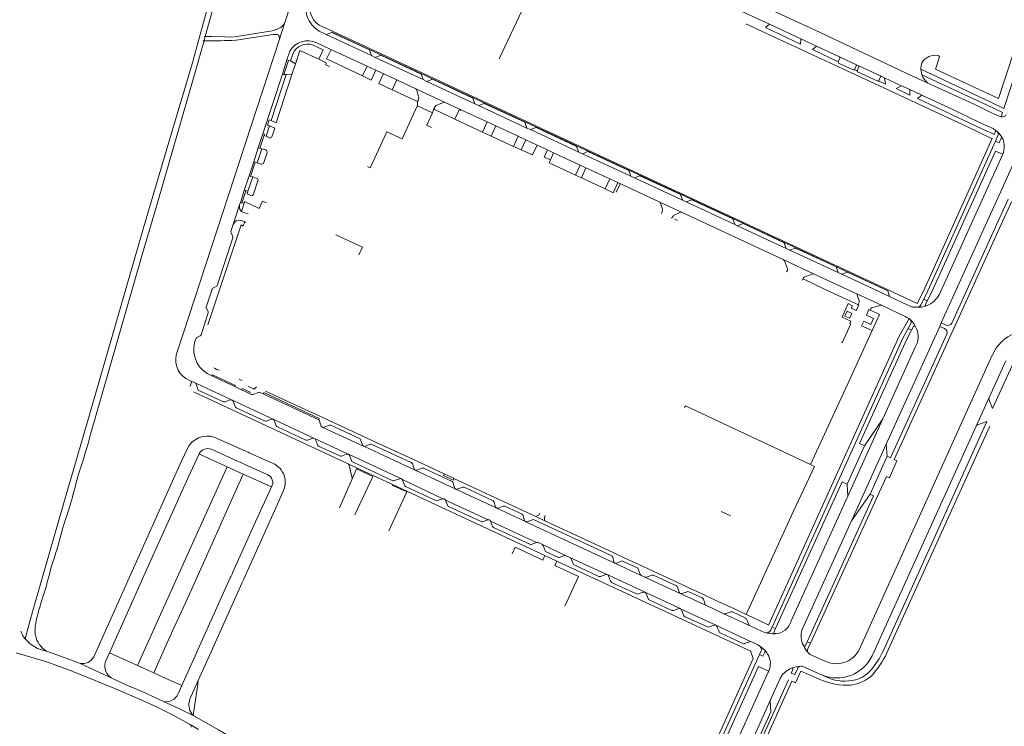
# Model space of a CAD drawing. Extents: x 145000 to 155000, y 457500 to 470000.
# Tile 415 of 548: x 152140 to 152611, y 464106 to 464443. Entities that reach past the tile are written whole.
import ezdxf

# ---------------------------------------------------------------- set-up
doc = ezdxf.new("R2010")
doc.units = 0
doc.header["$LTSCALE"] = 0.2
doc.header["$MEASUREMENT"] = 0
doc.layers.add('kant verharding', color=252, linetype='Continuous', lineweight=0)

msp = doc.modelspace()

# ---------------------------------------------------------------- linework, layer by layer
at = {"layer": 'kant verharding', "lineweight": 0}
for p, q in [((152244.24, 464500), (152223.14, 464423.79)), ((152228.93, 464435.1), (152247.11, 464500.15)), ((152396.86, 464483.14), (152369.28, 464424.32)), ((152484.96, 464447.19), (152498.42, 464440.91)), ((152264.31, 464433.75), (152266.93, 464441.77)), ((152496.49, 464439.34), (152498.42, 464440.91)), ((152498.42, 464440.91), (152513.39, 464433.92)), ((152263.01, 464436.07), (152261.35, 464435.98)), ((152265.61, 464439.9), (152264.8, 464439.35)), ((152283.31, 464437.61), (152286.7, 464435.98)), ((152308.32, 464425.93), (152286.7, 464435.98)), ((152494.66, 464437.66), (152513.19, 464429.08)), ((152513.29, 464431.43), (152496.49, 464439.34)), ((152264.31, 464433.75), (152218.42, 464293.11)), ((152225.57, 464423.08), (152228.33, 464432.99)), ((152227.72, 464432.98), (152228.33, 464432.99)), ((152228.33, 464432.99), (152228.93, 464435.1)), ((152228.33, 464432.99), (152235.11, 464433.05)), ((152228.93, 464435.1), (152228.42, 464435.11)), ((152235.11, 464433.05), (152236.2, 464433.06)), ((152236.2, 464433.06), (152237.92, 464433.08)), ((152237.92, 464433.08), (152238.09, 464433.08)), ((152238.54, 464434.83), (152238.36, 464434.84)), ((152513.29, 464431.43), (152513.39, 464433.92)), ((152513.39, 464433.92), (152520.84, 464430.45)), ((152269.39, 464427.98), (152267.96, 464423.9)), ((152270.71, 464426.64), (152269.64, 464423.46)), ((152513.19, 464429.08), (152516.95, 464427.29)), ((152518.9, 464428.82), (152520.84, 464430.45)), ((152531.26, 464422.93), (152518.9, 464428.82)), ((152520.84, 464430.45), (152531.87, 464425.29)), ((152223.14, 464423.79), (152223.1, 464423.63)), ((152225.52, 464422.93), (152225.57, 464423.08)), ((152265.76, 464417.14), (152267.96, 464423.9)), ((152269.64, 464423.46), (152268.62, 464423.66)), ((152269.64, 464423.46), (152271.96, 464421.96)), ((152271.96, 464421.96), (152270.3, 464416.87)), ((152308.32, 464425.93), (152310.06, 464425.1)), ((152333.08, 464414.45), (152310.06, 464425.1)), ((152531.87, 464425.29), (152540.32, 464421.34)), ((152540.32, 464421.34), (152541.05, 464421.01)), ((152265.76, 464417.14), (152256.45, 464388.66)), ((152267.53, 464416.89), (152260.39, 464394.99)), ((152270.3, 464416.87), (152262.8, 464393.83)), ((152266.46, 464416.94), (152267.53, 464416.89)), ((152306.26, 464420.89), (152310.34, 464419.01)), ((152311.77, 464412.58), (152313.99, 464417.33)), ((152540.26, 464418.67), (152541.1, 464420.54)), ((152541.05, 464421.01), (152552.11, 464415.96)), ((152570.73, 464419.45), (152604.17, 464403.78)), ((152311.77, 464412.58), (152318.19, 464409.61)), ((152329.48, 464410.05), (152320.41, 464414.34)), ((152333.08, 464414.45), (152334.75, 464413.57)), ((152357.73, 464402.97), (152334.75, 464413.57)), ((152553.76, 464412.3), (152550.54, 464413.83)), ((152552.11, 464415.96), (152553.43, 464415.34)), ((152553.43, 464415.34), (152561.54, 464411.56)), ((152553.76, 464412.3), (152553.43, 464415.34)), ((152343.47, 464403.57), (152329.48, 464410.05)), ((152329.95, 464409.48), (152330.93, 464405.65)), ((152552.97, 464410.57), (152568.25, 464403.47)), ((152561.54, 464411.56), (152565.52, 464409.7)), ((152565.52, 464409.7), (152571.2, 464407.05)), ((152330.27, 464401.89), (152330.37, 464403.97)), ((152342.75, 464403.57), (152339.11, 464402.07)), ((152350.34, 464400.37), (152343.47, 464403.57)), ((152357.73, 464402.97), (152359.51, 464402.12)), ((152568.25, 464403.47), (152592.3, 464392.28)), ((152569.19, 464405.43), (152571.2, 464407.05)), ((152337.5, 464398.59), (152330.27, 464401.89)), ((152338.12, 464400.57), (152337.5, 464398.59)), ((152350.34, 464400.37), (152363.53, 464394.27)), ((152382.5, 464391.36), (152359.51, 464402.12)), ((152260.39, 464394.99), (152262.8, 464393.83)), ((152348.09, 464395.64), (152361.37, 464389.47)), ((152367.65, 464392.34), (152363.53, 464394.27)), ((152254.27, 464381.99), (152256.45, 464388.66)), ((152256.45, 464388.66), (152257.16, 464388.45)), ((152259.56, 464392.48), (152257.95, 464387.47)), ((152367.65, 464392.34), (152378.33, 464387.41)), ((152384.26, 464390.68), (152382.5, 464391.36)), ((152384.26, 464390.68), (152407.34, 464379.89)), ((152592.3, 464392.28), (152603.87, 464386.71)), ((152607.18, 464389.71), (152606.58, 464390.23)), ((152256.95, 464387.8), (152257.95, 464387.47)), ((152257.95, 464387.47), (152259.53, 464386.7)), ((152365.43, 464387.56), (152376.21, 464382.57)), ((152382.07, 464385.66), (152378.33, 464387.41)), ((152574.12, 464313.66), (152606.45, 464385.09)), ((152603.87, 464386.71), (152604.85, 464386.3)), ((152606.45, 464385.09), (152607.47, 464387.61)), ((152608.07, 464384.36), (152606.45, 464385.09)), ((152608.07, 464384.36), (152608.88, 464386.25)), ((152254.27, 464381.99), (152252.09, 464375.3)), ((152253.76, 464374.76), (152255.96, 464381.49)), ((152254.97, 464381.71), (152254.27, 464381.99)), ((152255.96, 464381.49), (152255, 464381.81)), ((152255.96, 464381.49), (152257.78, 464380.89)), ((152258.43, 464379.57), (152256.89, 464374.84)), ((152395.23, 464379.58), (152392.37, 464380.91)), ((152395.23, 464379.58), (152407.92, 464373.71)), ((152409.07, 464379.12), (152407.34, 464379.89)), ((152409.07, 464379.12), (152432.14, 464368.41)), ((152606.35, 464380.34), (152609.83, 464378.84)), ((152249.84, 464368.55), (152252.09, 464375.3)), ((152253.76, 464374.76), (152252.79, 464375.06)), ((152255.6, 464374.15), (152253.76, 464374.76)), ((152393.17, 464374.69), (152393.81, 464376.19)), ((152393.17, 464374.69), (152405.69, 464368.87)), ((152579.6, 464312.08), (152609.83, 464378.84)), ((152615.72, 464376.22), (152580.5, 464298.34)), ((152410.72, 464372.34), (152407.92, 464373.71)), ((152410.72, 464372.34), (152422.23, 464367.05)), ((152249.84, 464368.55), (152247.58, 464361.51)), ((152249.32, 464361.22), (152251.57, 464368.12)), ((152250.61, 464368.44), (152251.57, 464368.12)), ((152251.57, 464368.12), (152253.47, 464367.49)), ((152254.06, 464366.18), (152251.99, 464359.78)), ((152408.58, 464367.61), (152420, 464362.3)), ((152425.95, 464365.42), (152422.23, 464367.05)), ((152425.95, 464365.42), (152446.03, 464355.94)), ((152433.88, 464367.6), (152432.14, 464368.41)), ((152433.88, 464367.6), (152456.92, 464357)), ((152245.68, 464355.79), (152247.58, 464361.51)), ((152248.92, 464360), (152249.32, 464361.22)), ((152425.18, 464360.74), (152427.1, 464364.74)), ((152245.68, 464355.79), (152245.34, 464354.73)), ((152246.2, 464351.6), (152247.48, 464355.51)), ((152246.48, 464355.84), (152247.48, 464355.51)), ((152247.48, 464355.51), (152247.74, 464356.29)), ((152254.71, 464353.04), (152247.74, 464356.29)), ((152250.72, 464359.14), (152248.92, 464360)), ((152456.39, 464351.2), (152446.03, 464355.94)), ((152446.36, 464355.5), (152447.32, 464352.7)), ((152458.64, 464356.18), (152456.92, 464357)), ((152458.64, 464356.18), (152481.83, 464345.32)), ((152613.95, 464356.08), (152557.96, 464233.15)), ((152612.44, 464357.41), (152585.46, 464298.21)), ((152242.23, 464345.33), (152245.34, 464354.73)), ((152247.18, 464351.02), (152249.47, 464350.39)), ((152447.33, 464351.97), (152446.92, 464350.62)), ((152455.57, 464351.1), (152452.86, 464349.85)), ((152456.39, 464351.2), (152505, 464328.57)), ((152247.78, 464346.7), (152245.96, 464347.31)), ((152247.78, 464346.7), (152247.06, 464344.59)), ((152248.14, 464346.09), (152247.78, 464346.7)), ((152452.38, 464349.37), (152451.68, 464348.28)), ((152242.23, 464345.33), (152241.17, 464341.92)), ((152483.12, 464344.74), (152481.83, 464345.32)), ((152483.12, 464344.74), (152506.41, 464333.94)), ((152242.08, 464339.02), (152234.63, 464316.26)), ((152241.24, 464341.28), (152241.93, 464339.89)), ((152508.14, 464333.09), (152506.41, 464333.94)), ((152508.14, 464333.09), (152531.2, 464322.41)), ((152519.81, 464321.62), (152505, 464328.57)), ((152505.53, 464328), (152507, 464324.21)), ((152506.96, 464323.5), (152506.62, 464322.71)), ((152514.67, 464319.85), (152514.23, 464318.83)), ((152519.04, 464321.65), (152515.25, 464320.29)), ((152519.81, 464321.62), (152540.07, 464312.18)), ((152532.96, 464321.6), (152531.2, 464322.41)), ((152532.96, 464321.6), (152555.82, 464310.94)), ((152232.16, 464314.4), (152229.36, 464305.82)), ((152234.17, 464315.72), (152232.57, 464314.92)), ((152572.08, 464309.65), (152574.12, 464313.66)), ((152551.89, 464306.76), (152540.07, 464312.18)), ((152540.33, 464311.75), (152541.27, 464308.9)), ((152555.82, 464310.94), (152564.48, 464306.86)), ((152570.74, 464307.01), (152572.08, 464309.65)), ((152573.71, 464308.82), (152572.08, 464309.65)), ((152573.71, 464308.82), (152572.87, 464307.16)), ((152229.44, 464305.25), (152230.28, 464303.8)), ((152541.21, 464308.1), (152540.64, 464306.9)), ((152546.88, 464305.26), (152546.38, 464304.21)), ((152551.2, 464306.74), (152547.35, 464305.63)), ((152563.21, 464301.41), (152551.89, 464306.76)), ((152564.48, 464306.86), (152566.33, 464306.08)), ((152567.89, 464305.8), (152568.76, 464305.81)), ((152230.31, 464303.11), (152226.95, 464292.72)), ((152560.42, 464291.99), (152565.07, 464300.49)), ((152579.77, 464296.72), (152554.22, 464240.42)), ((152564.68, 464295.77), (152562.14, 464291.03)), ((152566.27, 464294.92), (152564.04, 464290.59)), ((152565.79, 464297.8), (152564.68, 464295.77)), ((152564.68, 464295.77), (152566.27, 464294.92)), ((152566.27, 464294.92), (152567.24, 464296.68)), ((152568.08, 464296.75), (152568.7, 464295.49)), ((152580.5, 464298.34), (152579.77, 464296.72)), ((152582.01, 464295.64), (152579.77, 464296.72)), ((152580.5, 464298.34), (152582.78, 464297.3)), ((152215.1, 464283.06), (152218.42, 464293.11)), ((152224.57, 464291.1), (152223.84, 464289)), ((152226.49, 464292.22), (152224.88, 464291.4)), ((152562.14, 464291.03), (152499.67, 464153.19)), ((152541.44, 464240.79), (152564.04, 464290.59)), ((152556.17, 464234.01), (152583.09, 464292.96)), ((152568.21, 464287.07), (152552.59, 464252.52)), ((152541.85, 464143.83), (152604.86, 464283.03)), ((152611.26, 464280.22), (152603.27, 464262.69)), ((152604.92, 464257.48), (152616.03, 464281.87)), ((152221.41, 464270.92), (152222.54, 464270.4)), ((152243.08, 464267.97), (152232.08, 464273.1)), ((152222.54, 464270.4), (152224.41, 464269.54)), ((152243.08, 464267.97), (152246.21, 464266.49)), ((152250.01, 464264.74), (152246.21, 464266.49)), ((152297.58, 464230.9), (152223.37, 464265.41)), ((152238.37, 464260.69), (152240.9, 464261.59)), ((152250.01, 464264.74), (152251.01, 464264.27)), ((152251.72, 464264.23), (152254.35, 464265.2)), ((152255.07, 464265.17), (152256.62, 464264.44)), ((152283.1, 464252.12), (152256.62, 464264.44)), ((152280.21, 464255.48), (152257.75, 464265.8)), ((152603.27, 464262.69), (152597.14, 464249.11)), ((152604.92, 464257.48), (152603.26, 464261.91)), ((152242.18, 464260.95), (152243.15, 464258.45)), ((152243.66, 464257.89), (152257.29, 464251.55)), ((152458.09, 464258.45), (152457.86, 464257.96)), ((152258.06, 464251.54), (152260.61, 464252.38)), ((152283.39, 464254.01), (152280.21, 464255.48)), ((152309.22, 464242), (152283.39, 464254.01)), ((152535.92, 464215.7), (152552.59, 464252.52)), ((152552.59, 464252.52), (152543.81, 464239.75)), ((152261.88, 464251.8), (152262.83, 464249.28)), ((152263.36, 464248.73), (152276.97, 464242.4)), ((152283.55, 464251.54), (152284.36, 464249.1)), ((152285.6, 464248.58), (152288.19, 464249.5)), ((152288.96, 464249.5), (152302.59, 464243.18)), ((152547.46, 464139.44), (152597.14, 464249.11)), ((152602.18, 464251.26), (152552.67, 464141.75)), ((152603.59, 464249.13), (152554.52, 464140.91)), ((152597.72, 464249.67), (152601.83, 464251.15)), ((152233.53, 464243.74), (152247.51, 464237.48)), ((152277.74, 464242.4), (152280.28, 464243.28)), ((152281.59, 464242.67), (152282.55, 464240.14)), ((152303.12, 464242.62), (152304, 464240.15)), ((152245.03, 464232.09), (152231.85, 464238.08)), ((152283.02, 464239.59), (152293.17, 464234.88)), ((152304.49, 464239.57), (152304.59, 464239.53)), ((152305.27, 464239.51), (152307.79, 464240.44)), ((152308.56, 464240.41), (152327.32, 464231.7)), ((152310.3, 464241.49), (152309.22, 464242)), ((152328, 464233.28), (152310.3, 464241.49)), ((152535.5, 464221.42), (152543.81, 464239.75)), ((152554.22, 464240.42), (152537.66, 464203.98)), ((152543.81, 464239.75), (152541.44, 464240.79)), ((152543.81, 464239.75), (152541.44, 464240.79)), ((152554.22, 464240.42), (152554.64, 464234.7)), ((152247.51, 464237.48), (152247.99, 464237.27)), ((152247.99, 464237.27), (152249.34, 464236.66)), ((152249.34, 464236.66), (152249.88, 464236.42)), ((152249.88, 464236.42), (152260.22, 464231.78)), ((152293.94, 464234.84), (152296.46, 464235.7)), ((152297.79, 464235.14), (152298.71, 464232.64)), ((152343.05, 464226.29), (152328, 464233.28)), ((152518.09, 464230.74), (152507.75, 464235.59)), ((152546.47, 464216.6), (152554.64, 464234.7)), ((152554.64, 464234.7), (152556.17, 464234.01)), ((152239.38, 464229.72), (152247.07, 464226.22)), ((152245.53, 464231.86), (152245.03, 464232.09)), ((152246.89, 464231.25), (152245.53, 464231.86)), ((152247.46, 464230.99), (152246.89, 464231.25)), ((152258.57, 464226), (152247.46, 464230.99)), ((152298.81, 464230.3), (152297.58, 464230.9)), ((152298.81, 464230.3), (152317.69, 464221.57)), ((152299.15, 464223.97), (152301.23, 464228.72)), ((152299.23, 464232.05), (152318.55, 464223.07)), ((152301.23, 464228.72), (152308.97, 464225.12)), ((152327.85, 464231.14), (152328.64, 464228.69)), ((152329.93, 464228.08), (152332.41, 464228.99)), ((152333.2, 464228.97), (152346.83, 464222.62)), ((152247.07, 464226.22), (152260.55, 464220.09)), ((152293.08, 464210.08), (152299.15, 464223.97)), ((152308.97, 464225.12), (152300.39, 464206.69)), ((152319.32, 464223.08), (152321.85, 464223.99)), ((152329.14, 464228.12), (152329.23, 464228.08)), ((152347.52, 464224.22), (152343.05, 464226.29)), ((152347.73, 464224.12), (152347.52, 464224.22)), ((152386.76, 464205.95), (152347.73, 464224.12)), ((152518.09, 464145.46), (152554.29, 464225.09)), ((152318.05, 464221.41), (152317.69, 464221.57)), ((152318.33, 464221.28), (152318.05, 464221.41)), ((152391.12, 464187.42), (152318.33, 464221.28)), ((152323.15, 464223.37), (152324.02, 464220.87)), ((152324.54, 464220.34), (152339.05, 464213.56)), ((152347.36, 464222.02), (152347.99, 464219.67)), ((152349.26, 464219.07), (152351.78, 464219.94)), ((152352.55, 464219.94), (152366.17, 464213.62)), ((152501.34, 464152.45), (152533.13, 464222.47)), ((152533.13, 464222.47), (152535.5, 464221.42)), ((152535.5, 464221.42), (152535.92, 464215.7)), ((152339.81, 464213.55), (152342.35, 464214.45)), ((152508.85, 464156.12), (152535.92, 464215.7)), ((152516.44, 464146.17), (152548.03, 464215.89)), ((152546.47, 464216.6), (152537.66, 464203.98)), ((152548.03, 464215.89), (152546.47, 464216.6)), ((152343.61, 464213.79), (152344.63, 464211.31)), ((152345.02, 464210.79), (152345.14, 464210.74)), ((152345.14, 464210.74), (152360.64, 464203.53)), ((152366.71, 464213.06), (152367.51, 464210.6)), ((152368.79, 464209.98), (152371.28, 464210.9)), ((152372.05, 464210.88), (152380.24, 464207.08)), ((152380.77, 464206.51), (152381.45, 464204.13)), ((152386.76, 464205.95), (152388, 464206.57)), ((152386.76, 464205.95), (152391.19, 464203.88)), ((152475.31, 464208.42), (152479.73, 464206.37)), ((152363.85, 464204.39), (152361.4, 464203.5)), ((152365.17, 464203.82), (152366.13, 464201.27)), ((152365.17, 464203.82), (152387.16, 464193.57)), ((152383.92, 464192.69), (152366.65, 464200.73)), ((152386.01, 464204.39), (152423.05, 464187.16)), ((152391.19, 464203.88), (152423.74, 464188.76)), ((152537.66, 464203.98), (152514.07, 464152.02)), ((152375.44, 464188.22), (152376.9, 464191.41)), ((152387.16, 464193.57), (152384.67, 464192.64)), ((152389.73, 464192.69), (152387.92, 464193.53)), ((152401.31, 464187.28), (152389.73, 464192.69)), ((152391.23, 464189.63), (152390.28, 464192.17)), ((152391.12, 464187.42), (152396.87, 464184.73)), ((152397.26, 464186.49), (152391.75, 464189.04)), ((152400.56, 464187.32), (152398.04, 464186.45)), ((152403.12, 464186.44), (152401.31, 464187.28)), ((152423.56, 464186.6), (152424.08, 464184.31)), ((152423.74, 464188.76), (152429.08, 464186.28)), ((152429.08, 464186.28), (152435.97, 464183.08)), ((152396.87, 464184.73), (152395.83, 464182.58)), ((152488.15, 464142.3), (152396.87, 464184.73)), ((152404.62, 464183.39), (152403.66, 464185.87)), ((152416.96, 464177.32), (152405.13, 464182.83)), ((152425.32, 464183.65), (152427.61, 464184.7)), ((152428.39, 464184.72), (152435.27, 464181.51)), ((152435.97, 464183.08), (152458.63, 464172.56)), ((152240.88, 464176.65), (152241.12, 464177.18)), ((152241.12, 464177.18), (152241.72, 464178.51)), ((152241.72, 464178.51), (152241.95, 464179.01)), ((152420.21, 464178.23), (152417.73, 464177.34)), ((152422.51, 464175.06), (152421.5, 464177.67)), ((152435.77, 464180.93), (152436.66, 464178.39)), ((152437.21, 464177.84), (152438.91, 464177.08)), ((152439.7, 464177.03), (152442.24, 464177.94)), ((152443, 464177.9), (152453.93, 464172.83)), ((152217.77, 464125.3), (152240.88, 464176.65)), ((152246.67, 464174.72), (152246.43, 464174.18)), ((152247.27, 464176.04), (152246.67, 464174.72)), ((152247.49, 464176.53), (152247.27, 464176.04)), ((152434.85, 464169.02), (152423.04, 464174.52)), ((152454.46, 464172.31), (152455.32, 464169.85)), ((152458.63, 464172.56), (152460.89, 464171.51)), ((152438.16, 464169.88), (152435.62, 464169)), ((152440.4, 464166.76), (152439.44, 464169.25)), ((152456.58, 464169.16), (152459.1, 464170.1)), ((152459.88, 464170.08), (152466.29, 464167.1)), ((152460.89, 464171.51), (152466.19, 464169.05)), ((152466.19, 464169.05), (152472.54, 464166.1)), ((152451.83, 464161.14), (152440.93, 464166.2)), ((152466.83, 464166.54), (152467.71, 464163.98)), ((152468.11, 464163.52), (152468.26, 464163.45)), ((152468.26, 464163.45), (152476.59, 464159.58)), ((152472.54, 464166.1), (152480.34, 464162.48)), ((152455.09, 464162.01), (152452.59, 464161.13)), ((152457.36, 464158.87), (152456.39, 464161.41)), ((152468.8, 464153.27), (152457.89, 464158.32)), ((152476.59, 464159.58), (152489.14, 464153.72)), ((152477.37, 464159.52), (152479.9, 464160.42)), ((152480.34, 464162.48), (152481.34, 464162.02)), ((152480.68, 464160.4), (152487.05, 464157.42)), ((152481.34, 464162.02), (152487.27, 464159.27)), ((152487.27, 464159.27), (152487.69, 464159.07)), ((152487.69, 464159.07), (152496.54, 464154.83)), ((152471.96, 464154.11), (152469.56, 464153.26)), ((152474.32, 464150.99), (152473.34, 464153.52)), ((152487.15, 464157.37), (152487.05, 464157.42)), ((152487.62, 464156.85), (152488.62, 464154.3)), ((152489.14, 464153.72), (152494.55, 464151.19)), ((152496.27, 464150.58), (152494.55, 464151.19)), ((152499.67, 464153.19), (152499, 464151.75)), ((152501.34, 464152.45), (152499.67, 464153.19)), ((152500.5, 464150.55), (152501.34, 464152.45)), ((152142.31, 464148.41), (152142.97, 464147.57)), ((152142.97, 464147.57), (152143.04, 464147.49)), ((152488.97, 464146.22), (152486.55, 464145.33)), ((152490.61, 464145.77), (152489.75, 464146.22)), ((152515.57, 464144.38), (152516.44, 464146.17)), ((152516.44, 464146.17), (152518.09, 464145.46)), ((152518.09, 464145.46), (152516.8, 464142.74)), ((152183.18, 464140.98), (152181.32, 464136.76)), ((152183.18, 464140.98), (152196.61, 464134.93)), ((152443.93, 464030.32), (152493.64, 464140.06)), ((152493.64, 464140.06), (152494.43, 464141.79)), ((152493.64, 464140.06), (152495.31, 464139.31)), ((152496.16, 464141.19), (152495.31, 464139.31)), ((152497.66, 464140.18), (152497.02, 464141.28)), ((152184.87, 464128.55), (152168.81, 464135.95)), ((152196.61, 464134.93), (152204.31, 464131.35)), ((152490.62, 464138.13), (152442.13, 464031.14)), ((152493.1, 464134.4), (152445.68, 464029.55)), ((152493.1, 464134.4), (152498.07, 464132.15)), ((152508.8, 464131.26), (152509.54, 464132.93)), ((152508.8, 464131.26), (152510.5, 464130.53)), ((152510.5, 464130.53), (152511.74, 464133.23)), ((152514.28, 464134.39), (152516.52, 464133.38)), ((152523.29, 464130.45), (152516.52, 464133.38)), ((152523.29, 464130.45), (152526.54, 464128.96)), ((152215.96, 464121.29), (152217.77, 464125.3)), ((152225.3, 464125.78), (152223.1, 464111.17)), ((152225.61, 464127.77), (152225.3, 464125.78)), ((152477.97, 464062.97), (152507.44, 464128.03)), ((152479.64, 464062.11), (152509.05, 464127.34)), ((152503.58, 464128.71), (152498.77, 464118.16)), ((152216.3, 464114.29), (152209.04, 464117.7)), ((152498.77, 464118.16), (152480.24, 464077.28)), ((152223.49, 464110.79), (152216.3, 464114.29)), ((152223.1, 464111.17), (152223.49, 464110.79)), ((152221.65, 464106.74), (152219.97, 464107.64)), ((152225.64, 464104.35), (152221.65, 464106.74))]:
    msp.add_line(p, q, dxfattribs=at)
at = {"layer": 'kant verharding', "lineweight": 0, "flags": 128}
for points in [[(152379.36, 464785.48), (152329.33, 464632.52), (152266.93, 464441.77)], [(152579.07, 464425.91), (152579.64, 464425.35), (152577.65, 464419.47), (152607.73, 464405.52), (152630.1, 464473.33)], [(152596.83, 464402.36), (152566.48, 464416.31), (152519.89, 464438.26), (152502.32, 464446.32), (152484.29, 464454.59), (152482.27, 464455.55), (152465.19, 464463.64)], [(152557.86, 464312.83), (152458.56, 464359.04), (152289.66, 464437.52), (152283.31, 464440.48)], [(152494.66, 464437.66), (152487.54, 464440.98), (152487.47, 464440.84)], [(152238.09, 464433.08), (152241.46, 464433.11), (152243.63, 464433.34), (152261.35, 464435.98)], [(152260.86, 464437.68), (152244.02, 464435.1), (152241.3, 464434.74), (152238.54, 464434.83)], [(152286.7, 464435.98), (152289.36, 464437.02), (152307.39, 464428.61), (152308.32, 464425.93)], [(152289.43, 464437.16), (152458.05, 464358.78), (152555.02, 464313.71)], [(152238.36, 464434.84), (152232.07, 464435.05), (152228.93, 464435.1)], [(152283.2, 464424.16), (152285.31, 464428.76), (152280.51, 464430.98)], [(152306.26, 464420.89), (152288.63, 464429.05), (152282.15, 464431.99)], [(152283.2, 464424.16), (152274.02, 464428.3), (152271.96, 464421.96)], [(152304.06, 464416.23), (152286.9, 464424.43), (152289, 464428.88)], [(152310.06, 464425.1), (152312.71, 464426.21), (152332.09, 464417.13), (152333.08, 464414.45)], [(152516.95, 464427.29), (152533.39, 464419.62), (152552.97, 464410.57)], [(152619.81, 464429.32), (152610.33, 464400.74), (152604.17, 464403.78)], [(152223.1, 464423.63), (152210.64, 464381.42), (152199.47, 464343.8), (152172.48, 464250.6), (152161.69, 464213.63), (152146.39, 464160.55), (152144.14, 464152.43), (152142.97, 464147.57)], [(152175.64, 464250.68), (152198.6, 464330.43), (152206.42, 464356.76), (152225.52, 464422.93)], [(152267.96, 464423.9), (152268.62, 464423.66), (152266.46, 464416.94), (152265.76, 464417.14)], [(152288.23, 464420.72), (152286.53, 464421.51), (152286.75, 464422.43), (152283.2, 464424.16)], [(152531.26, 464422.93), (152531.22, 464422.65), (152531.42, 464422.4), (152538.36, 464419.17), (152538.65, 464419.15), (152539.03, 464419.34)], [(152531.87, 464425.29), (152532.09, 464425.18), (152532.15, 464425), (152532.1, 464424.74), (152531.26, 464422.93)], [(152539.03, 464419.34), (152539.82, 464421.11), (152540.08, 464421.36), (152540.32, 464421.34)], [(152270.3, 464416.87), (152269.88, 464417.05), (152267.53, 464416.89)], [(152310.34, 464419.01), (152308.14, 464414.26), (152304.06, 464416.23), (152306.26, 464420.89)], [(152320.41, 464414.34), (152312.85, 464417.86), (152310.34, 464419.01)], [(152540.26, 464418.67), (152539.12, 464419.21), (152539.03, 464419.34)], [(152540.47, 464418.18), (152550.11, 464413.74), (152550.44, 464413.77), (152550.54, 464413.83)], [(152602.35, 464402.29), (152571.22, 464416.76), (152570.73, 464419.45)], [(152330.76, 464404.82), (152330.37, 464403.97), (152318.19, 464409.61), (152320.41, 464414.34)], [(152334.75, 464413.57), (152337.44, 464414.63), (152356.76, 464405.65), (152357.73, 464402.97)], [(152550.54, 464413.83), (152550.67, 464413.98), (152551.47, 464415.74), (152551.64, 464415.97), (152551.97, 464416), (152552.11, 464415.96)], [(152561.54, 464411.56), (152558.93, 464410.19), (152565.52, 464407.05), (152565.52, 464409.7)], [(152382.5, 464391.36), (152381.52, 464394.1), (152362.17, 464403.12), (152359.51, 464402.12)], [(152603.76, 464389.16), (152599.59, 464391.15), (152569.19, 464405.43)], [(152571.2, 464407.05), (152585.92, 464400.18), (152599.12, 464393.89), (152605.27, 464391.07)], [(152306.37, 464373.05), (152307.73, 464372.41), (152315.71, 464389.63), (152323.02, 464386.24), (152330.12, 464401.85), (152330.27, 464401.89)], [(152337, 464391.65), (152334.75, 464392.71), (152337.5, 464398.59)], [(152338.55, 464401.25), (152338.12, 464400.57), (152338.43, 464400.21), (152348.09, 464395.64), (152350.34, 464400.37)], [(152609.06, 464396.76), (152606.25, 464397.8), (152604.08, 464398.73), (152596.83, 464402.36)], [(152602.35, 464402.29), (152609.75, 464398.72), (152609.06, 464396.76)], [(152259.56, 464392.48), (152258.58, 464392.81), (152259.39, 464395.32), (152260.39, 464394.99)], [(152363.53, 464394.27), (152361.37, 464389.47), (152365.43, 464387.56), (152367.65, 464392.34)], [(152256.45, 464388.66), (152257.16, 464388.45), (152254.97, 464381.71), (152254.27, 464381.99)], [(152260.71, 464387.15), (152262.19, 464391.26), (152259.56, 464392.48)], [(152407.34, 464379.89), (152406.3, 464382.57), (152386.93, 464391.57), (152384.26, 464390.68)], [(152606.58, 464390.23), (152605.67, 464388.21), (152603.76, 464389.16)], [(152378.33, 464387.41), (152376.21, 464382.57), (152379.78, 464380.94), (152382.07, 464385.66)], [(152382.07, 464385.66), (152387.38, 464383.17), (152392.37, 464380.91)], [(152604.85, 464386.3), (152571.94, 464313.56), (152568.94, 464307.69), (152557.86, 464312.83)], [(152387.41, 464383.16), (152385.26, 464378.64), (152379.78, 464380.94)], [(152392.37, 464380.91), (152390.85, 464377.5), (152393.81, 464376.19), (152395.23, 464379.58)], [(152432.14, 464368.41), (152431.19, 464371.04), (152411.72, 464380.15), (152409.07, 464379.12)], [(152606.35, 464380.34), (152575.92, 464313.25), (152573.71, 464308.82)], [(152252.09, 464375.3), (152252.79, 464375.06), (152250.57, 464368.3), (152249.84, 464368.55)], [(152407.92, 464373.71), (152405.69, 464368.87), (152408.58, 464367.61), (152410.72, 464372.34)], [(152422.23, 464367.05), (152420, 464362.3), (152423.83, 464360.41), (152425.95, 464365.42)], [(152456.92, 464357), (152455.95, 464359.66), (152436.52, 464368.59), (152433.88, 464367.6)], [(152247.58, 464361.51), (152248.26, 464361.33), (152246.37, 464355.54), (152245.68, 464355.79)], [(152249.32, 464361.22), (152248.34, 464361.54), (152248.26, 464361.33)], [(152254.71, 464353.04), (152256.34, 464356.54), (152258.11, 464355.72)], [(152481.83, 464345.32), (152480.95, 464348.01), (152461.31, 464357.1), (152458.64, 464356.18)], [(152454.29, 464347.21), (152454.35, 464347.33), (152453, 464347.95)], [(152247.06, 464344.59), (152246.03, 464345.1), (152230.22, 464297.38)], [(152506.41, 464333.94), (152505.41, 464336.59), (152485.79, 464345.77), (152483.12, 464344.74)], [(152291.24, 464340.4), (152304.02, 464334.46), (152302.33, 464330.85)], [(152531.2, 464322.41), (152530.21, 464325.06), (152510.81, 464334.08), (152508.14, 464333.09)], [(152555.82, 464310.94), (152554.9, 464313.62), (152535.62, 464322.54), (152532.96, 464321.6)], [(152540.95, 464307), (152525.4, 464314.22), (152514.46, 464319.36)], [(152532.76, 464289.04), (152533.08, 464288.89), (152537.26, 464297.9), (152536.87, 464298.04), (152537.34, 464299.18), (152533.1, 464301.09), (152536.01, 464307.56), (152538.01, 464306.53), (152537.39, 464305.34), (152539.84, 464304.22), (152541.05, 464306.95), (152540.95, 464307)], [(152537.73, 464302.84), (152536.79, 464300.57), (152534.43, 464301.66), (152535.46, 464303.9), (152537.73, 464302.84)], [(152547.41, 464294.68), (152542.38, 464297.04), (152543.41, 464299.22), (152546.75, 464297.63), (152548.04, 464300.46), (152544.7, 464301.99), (152545.94, 464304.73), (152546.62, 464304.42)], [(152546.62, 464304.42), (152550.94, 464302.39), (152547.41, 464294.68)], [(152565.07, 464300.49), (152564.09, 464300.98), (152563.21, 464301.41)], [(152547.41, 464294.68), (152535.5, 464268.69), (152522.74, 464241.14), (152518.09, 464230.74)], [(152224.88, 464291.4), (152224.7, 464291.27), (152224.57, 464291.1)], [(152560.42, 464291.99), (152497.97, 464154.17), (152496.54, 464154.83)], [(152232.08, 464273.1), (152232.4, 464273.6), (152243.38, 464268.5), (152243.08, 464267.97)], [(152245.06, 464271.54), (152246.36, 464270.93), (152246.42, 464271.02)], [(152222.54, 464270.4), (152221.64, 464268.36), (152221.49, 464268.11)], [(152224.41, 464269.54), (152297.16, 464235.72), (152297.33, 464235.65), (152322.66, 464223.89), (152324.13, 464223.21), (152342.35, 464214.45)], [(152224.41, 464269.54), (152225.58, 464266.31), (152237.63, 464260.7)], [(152246.21, 464266.49), (152246.5, 464267.05), (152250.31, 464265.3), (152250.01, 464264.74)], [(152249.43, 464268.04), (152249.64, 464268.06), (152252.1, 464266.95), (152252.25, 464266.76), (152253.35, 464267.83)], [(152256.62, 464264.44), (152256.94, 464265.1), (152283.37, 464252.81), (152283.1, 464252.12)], [(152507.75, 464235.59), (152458.27, 464258.84), (152458.09, 464258.45)], [(152284.83, 464248.59), (152304.49, 464239.57), (152304.59, 464239.53), (152329.14, 464228.12), (152329.23, 464228.08), (152348.34, 464219.19), (152348.66, 464219.04), (152367.87, 464210.1), (152368.19, 464209.95), (152381.85, 464203.59), (152382.09, 464203.48), (152424.87, 464183.6), (152437.21, 464177.84)], [(152175.68, 464139.02), (152216.51, 464229.98), (152220.24, 464238.08)], [(152226.02, 464235.87), (152220.83, 464224.51), (152202.36, 464183.67), (152200.24, 464179.1), (152190.47, 464157.29), (152183.18, 464140.98)], [(152226.02, 464235.87), (152226.1, 464235.71), (152239.38, 464229.72)], [(152196.61, 464134.93), (152225.86, 464199.82), (152239.38, 464229.72)], [(152297.58, 464230.9), (152299.03, 464224.22), (152299.15, 464223.97)], [(152487.27, 464159.27), (152509.77, 464208.17), (152519.88, 464229.91), (152518.09, 464230.74)], [(152557.96, 464233.15), (152559.3, 464232.53), (152555.67, 464224.47), (152554.29, 464225.09)], [(152247.07, 464226.22), (152221.33, 464168.83), (152213.48, 464151.7), (152208.09, 464139.66), (152204.31, 464131.35)], [(152343.05, 464226.29), (152342.67, 464225.48), (152347.32, 464223.27), (152347.73, 464224.12)], [(152241.95, 464179.01), (152252.88, 464203.4), (152260.55, 464220.09)], [(152316.62, 464199.16), (152325.17, 464217.74), (152318.16, 464220.91), (152318.33, 464221.28)], [(152266.33, 464218.4), (152261.32, 464207.2), (152247.49, 464176.53)], [(152343.61, 464213.79), (152363.77, 464204.47), (152363.85, 464204.39)], [(152388, 464206.57), (152388.22, 464206.68), (152388.73, 464207.62)], [(152390.99, 464205.19), (152390.96, 464204.64), (152391.19, 464203.88)], [(152391.31, 464206.48), (152391.01, 464205.54), (152390.99, 464205.19)], [(152382.37, 464203.43), (152382.71, 464203.45), (152385.24, 464204.41)], [(152376.9, 464191.41), (152390.18, 464185.2), (152391.12, 464187.42)], [(152489.75, 464146.22), (152472.87, 464154.07), (152472.72, 464154.14), (152455.92, 464161.94), (152455.76, 464162.01), (152421.17, 464178.08), (152420.8, 464178.26), (152403.12, 464186.44)], [(152395.83, 464182.58), (152407.12, 464177.36), (152400.74, 464163.24)], [(152438.91, 464177.08), (152468.11, 464163.52), (152468.26, 464163.45)], [(152246.43, 464174.18), (152232.61, 464143.17), (152225.61, 464127.77)], [(152486.04, 464145.28), (152485.77, 464145.37), (152474.86, 464150.45)], [(152493.29, 464144.37), (152492.86, 464144.66), (152490.61, 464145.77)], [(152138.65, 464140.88), (152145.66, 464138.86), (152152.76, 464136.73), (152157.59, 464135), (152163.62, 464132.73), (152169.65, 464130.38), (152185.19, 464124.03), (152197.25, 464118.88), (152205.89, 464114.92), (152212.35, 464111.84), (152219.97, 464107.64)], [(152153.03, 464141.7), (152158.1, 464140), (152165.89, 464137.15), (152168.81, 464135.95)], [(152488.15, 464142.3), (152489.29, 464141.79), (152490.62, 464138.13)], [(152516.76, 464141.16), (152517.22, 464140.63), (152517.83, 464140.15), (152525.29, 464136.76)], [(152204.31, 464131.35), (152208.59, 464129.37), (152217.77, 464125.3)], [(152452.38, 464031.5), (152497.84, 464131.64), (152498.07, 464132.15)], [(152509.05, 464127.34), (152510.87, 464126.53), (152513.39, 464132.15), (152520.7, 464128.98)], [(152184.87, 464128.55), (152191.53, 464125.55), (152200.24, 464121.76), (152204.18, 464119.89), (152209.04, 464117.7)], [(152225.61, 464127.77), (152221.45, 464118.44), (152221.34, 464117.8)], [(152480.24, 464077.28), (152488.7, 464089.89), (152499.09, 464112.73), (152498.77, 464118.16)], [(152396.15, 464009.16), (152372.62, 464023.04), (152340.53, 464042.3), (152318.09, 464055.52), (152283.01, 464076.33), (152282.72, 464076.05), (152243.3, 464099.41), (152235.24, 464104.11), (152223.49, 464110.79)]]:
    msp.add_lwpolyline(points, dxfattribs=at)
at = {"layer": 'kant verharding', "lineweight": 0}
for centre, radius, start, end in [((152290.28, 464449.11), 13.44, 161.5663, 238.7589), ((152289.1, 464448.97), 10.28, 160.9317, 235.6739), ((152263.24, 464442.99), 3.89, 307.4571, 341.6771), ((152253.48, 464460.59), 24.07, 287.8719, 298.0569), ((152262.67, 464434.35), 1.75, 339.6766, 78.9428), ((152277.84, 464423.41), 9.61, 63.3383, 151.5783), ((152277.8, 464423.85), 7.62, 69.1854, 158.5312), ((152577.51, 464418.7), 7.38, 77.8428, 149.262), ((152581.33, 464419.43), 10.6, 163.321, 179.8609), ((152540.59, 464418.52), 0.361, 155.9327, 250.6344), ((152539.99, 464420.66), 1.11, 353.7133, 17.8794), ((152580.23, 464420.17), 9.63, 200.7174, 229.1735), ((152329.05, 464409.22), 0.941, 16.1392, 62.7429), ((152329.71, 464405.48), 1.23, 327.7418, 8.1063), ((152343.11, 464402.69), 0.952, 67.4172, 112.108), ((152340.27, 464400.69), 1.81, 130.1612, 161.8794), ((152350.42, 464399.97), 0.398, 326.4246, 73.0039), ((152609.71, 464398.58), 1.93, 250.1702, 337.4752), ((152600.75, 464382.55), 9.64, 52.771, 62.0326), ((152597.72, 464379.75), 13.74, 28.3123, 46.4589), ((152605.52, 464388.41), 2.11, 337.5762, 37.9809), ((152259.91, 464387.47), 0.862, 243.7999, 337.9494), ((152609.35, 464386.01), 0.529, 28.9133, 152.8061), ((152600.88, 464382.54), 9.68, 337.5303, 22.6395), ((152257.43, 464379.89), 1.06, 342.1216, 70.3818), ((152255.91, 464375.13), 1.02, 252.5588, 343.7244), ((152253.18, 464366.57), 0.964, 336.0432, 72.4486), ((152251.07, 464360.03), 0.957, 248.7509, 344.6676), ((152445.6, 464355.27), 0.799, 16.6154, 56.7903), ((152248.16, 464353.82), 2.96, 162.1384, 250.8431), ((152446.58, 464352.33), 0.824, 334.3815, 26.5668), ((152456.13, 464349.89), 1.34, 78.9742, 114.8441), ((152245.16, 464344.32), 3.1, 74.9935, 160.8434), ((152453.37, 464348.84), 1.13, 116.793, 151.9008), ((152241.87, 464341.68), 0.749, 160.7727, 212.1416), ((152240.99, 464339.28), 1.13, 346.5277, 32.7595), ((152504.54, 464327.6), 1.07, 21.5176, 64.4324), ((152506.02, 464323.92), 1.02, 336.2059, 16.4794), ((152515.49, 464319.38), 0.943, 104.9029, 149.8856), ((152519.39, 464320.74), 0.97, 64.1737, 111.073), ((152233.4, 464313.86), 1.35, 128.2591, 156.7199), ((152233.83, 464316.47), 0.825, 294.3407, 345.2625), ((152539.69, 464311.65), 0.647, 8.9807, 54.2494), ((152540.39, 464308.56), 0.948, 330.7998, 20.9172), ((152568.61, 464317.94), 12.45, 293.0117, 331.9498), ((152230.13, 464305.64), 0.796, 166.9002, 209.134), ((152229.18, 464303.4), 1.17, 345.3505, 19.6286), ((152547.49, 464304.96), 0.686, 101.7557, 153.6259), ((152551.57, 464305.93), 0.89, 69.2944, 114.4008), ((152567.87, 464310.13), 4.33, 249.1372, 270.2273), ((152568.89, 464307.83), 2.03, 266.4289, 336.177), ((152569.47, 464317.78), 11.99, 266.6247, 289.5129), ((152573.27, 464306.91), 0.476, 148.8602, 294.9085), ((152558.79, 464292.35), 10.28, 25.3708, 52.3922), ((152564.08, 464298.78), 1.97, 330.1321, 59.9881), ((152567.69, 464296.37), 0.547, 43.7662, 145.4247), ((152560.04, 464291.76), 9.42, 330.1045, 23.2743), ((152581.15, 464293.74), 2.08, 338.0359, 65.9054), ((152583.65, 464299.16), 2.05, 245.0039, 332.39), ((152622.34, 464275.54), 19.01, 63.5109, 156.8136), ((152225.85, 464293.29), 1.24, 300.9173, 332.7626), ((152236.96, 464285.71), 13.53, 165.9367, 248.8644), ((152225.23, 464280.62), 10.43, 166.4552, 248.4946), ((152235.79, 464279.6), 3.75, 223.8702, 267.8194), ((152241.18, 464260.61), 1.02, 70.501, 106.1944), ((152241.47, 464261.2), 0.371, 48.9339, 81.3999), ((152241.32, 464260.67), 0.9, 17.9934, 64.4696), ((152251.42, 464265.19), 1.01, 246.3445, 287.3049), ((152254.67, 464263.93), 1.31, 71.9056, 104.1554), ((152604.35, 464262.28), 1.15, 158.9035, 198.9154), ((152238.01, 464261.7), 1.07, 248.9974, 289.4541), ((152244.27, 464258.95), 1.23, 204.2966, 240.2405), ((152260.95, 464251.44), 0.995, 20.9812, 109.9678), ((152282.85, 464251.47), 0.699, 5.3121, 69.202), ((152615.02, 464125.71), 456.8, 164.1232, 165.1046), ((152257.69, 464252.48), 1.01, 246.9224, 291.5895), ((152263.8, 464249.68), 1.05, 202.5771, 245.193), ((152285.28, 464249.49), 1, 202.4941, 242.9527), ((152285.23, 464249.56), 1.05, 247.2699, 290.4981), ((152288.58, 464248.48), 1.09, 69.3903, 110.6097), ((152597.99, 464248.82), 0.897, 107.5259, 160.9677), ((152601.79, 464251.93), 0.782, 272.6231, 300.156), ((151984.09, 464293.24), 195.99, 341.621, 345.1875), ((152229.9, 464233.82), 10.56, 69.9074, 156.2106), ((152280.56, 464242.17), 1.15, 26.0247, 104.0373), ((152302.3, 464242.37), 0.859, 16.763, 69.9699), ((152230.13, 464233.83), 4.59, 68.0205, 153.6165), ((152277.36, 464243.41), 1.08, 249.1023, 290.8977), ((152283.53, 464240.5), 1.04, 200.089, 240.8212), ((152304.87, 464240.39), 0.902, 195.4406, 245.4031), ((152304.95, 464240.42), 0.965, 247.8321, 289.3163), ((152308.14, 464239.47), 1.03, 65.721, 109.8166), ((152293.59, 464235.63), 0.861, 240.4251, 293.6274), ((152296.84, 464234.79), 0.984, 71.1885, 112.7501), ((152297.1, 464235.37), 0.354, 49.7888, 80.6184), ((152297, 464234.88), 0.831, 18.0864, 66.6977), ((152327.43, 464179.3), 165.76, 161.6657, 165.8216), ((152257.13, 464222.29), 9.99, 337.105, 71.9396), ((152299.9, 464233.16), 1.3, 203.7678, 239.0153), ((152326.87, 464230.74), 1.06, 22.0182, 64.8287), ((152329.51, 464228.95), 0.909, 196.7181, 246.1359), ((152332.78, 464228.05), 1.01, 65.6176, 111.4782), ((152257.13, 464222.23), 4.04, 327.9867, 69.0575), ((152322.14, 464222.98), 1.05, 70.6233, 105.9598), ((152322.45, 464223.67), 0.301, 46.7503, 83.8666), ((152322.29, 464223.05), 0.921, 20.3489, 66.0217), ((152329.58, 464228.97), 0.958, 248.2838, 291.3907), ((151994.3, 464263.32), 177.8, 341.6529, 345.8677), ((152318.92, 464224.15), 1.14, 250.9994, 290.4887), ((152324.92, 464221.23), 0.965, 201.8345, 247.0742), ((152346.4, 464221.71), 1.01, 18.0593, 64.8511), ((152348.68, 464219.8), 0.703, 190.725, 241.0195), ((152348.76, 464219.68), 0.648, 229.3516, 260.7331), ((152348.92, 464219.88), 0.88, 253.049, 293.0466), ((152352.17, 464219.04), 0.978, 66.8083, 113.1917), ((152342.62, 464213.43), 1.05, 19.9598, 104.8197), ((152339.44, 464214.47), 0.988, 246.6263, 291.866), ((152345.3, 464211.41), 0.677, 188.6246, 245.9966), ((152365.77, 464212.69), 1.01, 21.3385, 66.5782), ((152368.24, 464210.74), 0.739, 190.9165, 240.6092), ((152368.26, 464210.51), 0.57, 227.2607, 262.8446), ((152368.45, 464210.78), 0.869, 252.7302, 293.1851), ((152371.64, 464209.88), 1.08, 67.6133, 109.411), ((152356, 464143.46), 203.25, 161.6771, 165.0817), ((152379.71, 464206.06), 1.15, 23.1117, 62.7231), ((152361.06, 464204.39), 0.961, 244.0463, 291.0136), ((152364.2, 464203.39), 1.06, 24.0919, 109.197), ((152366.95, 464201.5), 0.847, 195.6493, 231.0516), ((152366.83, 464201.42), 0.707, 234.4051, 255.6143), ((152382.24, 464204.29), 0.803, 191.8379, 241.5282), ((152382.15, 464203.92), 0.443, 228.2989, 261.9638), ((152382.34, 464204.05), 0.622, 246.4085, 273.16), ((152385.6, 464203.5), 0.978, 65.3208, 111.7034), ((151976.92, 464244.55), 189.08, 342.1322, 345.0525), ((152384.35, 464193.53), 0.943, 242.6898, 289.682), ((152387.49, 464192.55), 1.07, 66.1074, 107.867), ((152389.47, 464191.86), 0.868, 20.6402, 72.0492), ((152313.23, 464136.1), 164.29, 162.1201, 165.2847), ((152392.22, 464189.98), 1.05, 199.3855, 243.2882), ((152397.69, 464187.27), 0.891, 241.0696, 293.0591), ((152400.89, 464186.45), 0.928, 63.1151, 110.771), ((152402.79, 464185.59), 0.916, 18.0685, 68.8352), ((152422.62, 464186.26), 1, 20.116, 64.5331), ((152405.55, 464183.72), 0.987, 199.7369, 244.8003), ((152424.97, 464184.52), 0.918, 193.4129, 227.6043), ((152424.97, 464184.49), 0.893, 226.3859, 263.6289), ((152425.01, 464184.45), 0.856, 260.6103, 291.1147), ((152428.03, 464183.63), 1.15, 71.6664, 111.275), ((152434.92, 464180.7), 0.884, 15.1017, 66.4255), ((151940.57, 464233.81), 220.98, 341.8586, 345.3251), ((152417.32, 464178.31), 1.05, 250.0143, 292.9615), ((152420.54, 464177.34), 0.947, 74.1848, 110.6515), ((152420.71, 464177.57), 0.696, 48.0517, 82.3199), ((152420.62, 464177.31), 0.946, 22.1363, 54.435), ((152437.76, 464178.96), 1.24, 207.1711, 243.7673), ((152439.37, 464178.06), 1.08, 244.8721, 287.8849), ((152442.57, 464177.03), 0.966, 63.7896, 110.1848), ((152423.41, 464175.41), 0.961, 201.2543, 247.5666), ((152453.69, 464172.05), 0.817, 18.4218, 72.5594), ((152435.26, 464170), 1.07, 247.3258, 289.6985), ((152438.47, 464168.89), 1.03, 20.1913, 107.397), ((152456.28, 464170.11), 0.992, 194.9558, 287.664), ((152459.47, 464169.44), 0.757, 57.5361, 119.5225), ((152242.91, 464134.83), 97.15, 161.9047, 166.3848), ((152441.36, 464167.14), 1.03, 201.4355, 245.3033), ((152465.75, 464166.04), 1.2, 24.965, 62.9518), ((152468.45, 464164.22), 0.781, 197.6673, 243.5352), ((152452.22, 464162.05), 0.988, 246.6263, 291.866), ((152455.43, 464161.07), 0.998, 70.8892, 109.8001), ((152455.71, 464161.7), 0.313, 48.3005, 81.7043), ((152455.56, 464161.14), 0.873, 17.855, 65.7345), ((152458.25, 464159.2), 0.947, 200.1265, 247.6435), ((152477.05, 464160.49), 1.02, 243.4972, 288.436), ((152480.24, 464158.48), 1.97, 77.11, 99.9524), ((152181.79, 464149.61), 34.27, 166.3553, 175.597), ((152469.19, 464154.06), 0.883, 243.7424, 294.7499), ((152472.38, 464153.25), 0.953, 69.0613, 115.9309), ((152472.68, 464153.85), 0.293, 48.4267, 82.0702), ((152472.52, 464153.3), 0.849, 15.0811, 65.5032), ((152486.85, 464156.63), 0.798, 15.7799, 67.9884), ((152489.61, 464154.68), 1.06, 200.7217, 243.5274), ((152500.62, 464158.48), 8.56, 272.5096, 344.0016), ((152154.52, 464156.74), 14.79, 201.9303, 214.3035), ((152158.17, 464151.43), 10.58, 175.6027, 191.816), ((152159.43, 464151.7), 11.86, 191.8057, 237.3898), ((152475.21, 464151.34), 0.96, 201.5651, 248.4349), ((152496.97, 464152.73), 2.26, 252.0433, 334.283), ((152500.8, 464165.76), 15.84, 253.3774, 270.6819), ((152500.91, 464150.37), 0.451, 155.1721, 280.5403), ((152501.18, 464153.93), 3.86, 265.1758, 276.9861), ((152523, 464148.89), 9.47, 160.6524, 208.4282), ((152156.14, 464158.6), 17.18, 220.2965, 259.5713), ((152486.21, 464146.24), 0.974, 259.9002, 290.5692), ((152489.36, 464145.31), 0.991, 66.8156, 113.1844), ((152487.28, 464133.33), 12.57, 39.2285, 61.4451), ((152492.59, 464142.52), 1.98, 338.4767, 69.2258), ((152524.69, 464148.56), 10.85, 202.6887, 223.0421), ((152515.12, 464144.66), 0.531, 212.4477, 328.1896), ((152530.31, 464147.93), 12.24, 245.7894, 340.4406), ((152496.61, 464141.04), 0.476, 30.892, 160.7013), ((152489.97, 464135.77), 8.87, 335.9293, 29.8822), ((152518.44, 464141.9), 1.84, 152.8097, 203.7211), ((152530.65, 464147.66), 18.72, 246.8438, 333.9402), ((152516.36, 464158.58), 40.02, 319.4813, 335.1254), ((152516.66, 464158.49), 41.74, 316.3727, 335.0856), ((152170.32, 464141.78), 6.03, 255.5358, 332.6925), ((152187.39, 464134.52), 6.47, 159.7584, 247.1068), ((152514.58, 464118.22), 16.32, 93.6399, 110.1989), ((152513.47, 464132.7), 1.81, 87.8523, 162.9339), ((152513.62, 464132.74), 1.78, 68.0631, 92.4602), ((152513.08, 464123.16), 11.18, 111.7447, 144.6277), ((152509.1, 464133.1), 0.476, 339.3136, 109.4664), ((152536.38, 464141.26), 13.55, 283.5182, 320.156), ((152498.31, 464131.47), 5.95, 332.3006, 341.9488), ((152536.16, 464160.89), 35.46, 244.1515, 269.0573), ((152534.36, 464147.96), 20.55, 247.6341, 284.646), ((152535.03, 464143.99), 18.57, 271.6908, 309.6478), ((152210.24, 464123.86), 6.28, 258.9586, 335.8141), ((152228.01, 464116.02), 6.91, 165.1144, 224.6483), ((152221.06, 464105.8), 1.11, 344.0312, 57.7045)]:
    msp.add_arc(centre, radius, start, end, dxfattribs=at)

doc.saveas('drawing.dxf')
